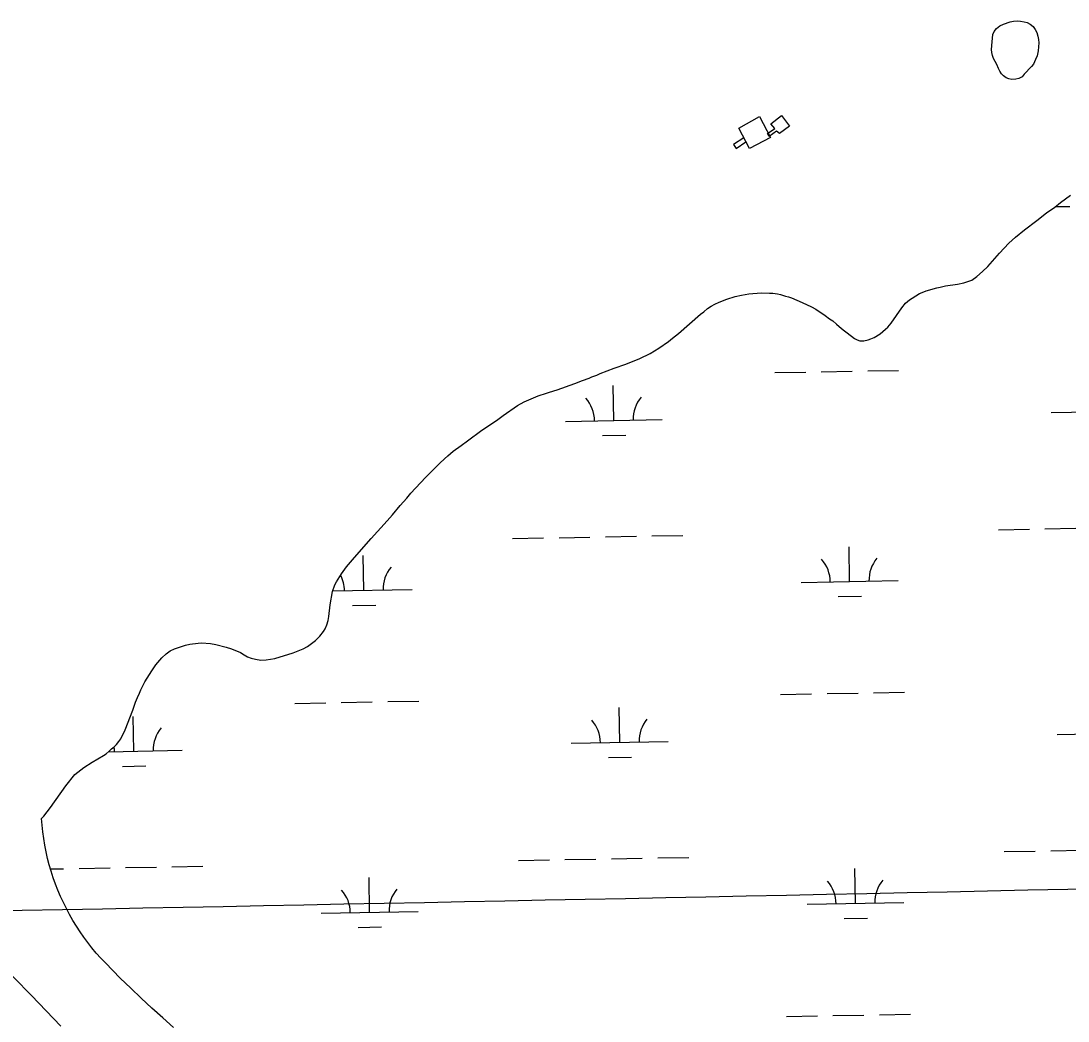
# Model space of a CAD drawing. Extents: x 3957609 to 3995875, y 234277 to 260273.
# Drawn here: x 3986060 to 3987141, y 255192 to 256226 of the extents above; entities that cross this region are included whole.
import ezdxf

# ---------------------------------------------------------------- set-up
doc = ezdxf.new("R2010")
doc.units = 0
for name, color, linetype in [('V-BLDG-OTLN', 7, 'Continuous'), ('V-CHAN-DOCK', 7, 'Continuous'), ('V-GRID-MAJR', 7, 'Continuous'), ('V-RIVR-EDGE', 7, 'Continuous'), ('V-TOPO-SHOR', 7, 'Continuous'), ('V-WETL-SWMP', 7, 'Continuous')]:
    doc.layers.add(name, color=color, linetype=linetype)

msp = doc.modelspace()

# ---------------------------------------------------------------- linework, layer by layer
at = {"layer": 'V-BLDG-OTLN'}
msp.add_lwpolyline([(3986801.399, 256114.697), (3986822.627, 256126.827), (3986834.286, 256105.342), (3986812.592, 256093.994)], close=True, dxfattribs=at)
at = {"layer": 'V-CHAN-DOCK'}
for points in [[(3986831.16, 256109.3), (3986838.759, 256114.524), (3986834.484, 256119.511), (3986845.646, 256128.06), (3986853.719, 256116.899), (3986843.271, 256109.3), (3986840.421, 256111.912), (3986832.585, 256106.213)], [(3986806.463, 256105.025), (3986795.777, 256098.139), (3986798.627, 256093.864), (3986808.6, 256100.751)]]:
    msp.add_lwpolyline(points, close=True, dxfattribs=at)
at = {"layer": 'V-GRID-MAJR'}
msp.add_spline([(3961591.061, 254847.703), (3966908.859, 254947.105), (3972226.642, 255047.279), (3977544.411, 255148.228), (3982862.165, 255249.95), (3988179.905, 255352.445), (3993497.629, 255455.714), (3993497.63, 255455.714)], degree=3, dxfattribs=at)
at = {"layer": 'V-RIVR-EDGE'}
for points in [[(3987062.925, 256203.949), (3987063.894, 256211.772), (3987065.262, 256214.688), (3987067.568, 256217.81), (3987070.916, 256220.511), (3987074.681, 256222.377), (3987081.785, 256224.75), (3987085.232, 256225.363), (3987088.781, 256225.664), (3987092.433, 256225.44), (3987096.187, 256224.802), (3987099.105, 256223.956), (3987102.335, 256222.483), (3987105.456, 256219.862), (3987107.635, 256216.724), (3987109.294, 256213.691), (3987110.324, 256209.931), (3987110.936, 256206.484), (3987111.133, 256203.146), (3987111.014, 256199.077), (3987110.582, 256194.798), (3987109.415, 256189.691), (3987107.834, 256185.732), (3987105.626, 256181.146), (3987103.842, 256178.441), (3987096.092, 256170.747), (3987093.995, 256168.041), (3987090.649, 256166.175), (3987087.515, 256165.352), (3987083.446, 256165.16), (3987080.421, 256165.797), (3987077.607, 256166.954), (3987074.902, 256168.946), (3987072.823, 256171.146), (3987071.162, 256173.657), (3987069.608, 256176.481), (3987067.746, 256180.661), (3987064.428, 256186.934), (3987063.292, 256189.861), (3987062.573, 256193.096), (3987062.374, 256196.123), (3987062.925, 256203.949)], [(3986451.64, 255724.883), (3986458.521, 255732.493), (3986462.652, 255737.765), (3986477.592, 255753.766), (3986481.522, 255757.862), (3986492.526, 255768.786), (3986497.243, 255773.271), (3986500.778, 255776.392), (3986506.277, 255781.07), (3986514.718, 255787.107), (3986521.002, 255791.979), (3986536.118, 255802.692), (3986538.864, 255804.443), (3986552.604, 255813.987), (3986557.907, 255818.081), (3986572.628, 255828.206), (3986579.689, 255832.095), (3986584.397, 255834.234), (3986594.201, 255838.307), (3986602.827, 255841.213), (3986605.963, 255841.985), (3986613.803, 255844.5), (3986631.839, 255850.896), (3986639.88, 255854.195), (3986646.741, 255856.714), (3986649.684, 255858.074), (3986654.584, 255859.817), (3986658.31, 255861.372), (3986672.621, 255866.801), (3986684.776, 255871.063), (3986699.286, 255876.883), (3986709.682, 255881.936), (3986718.904, 255887.58), (3986728.917, 255894.59), (3986732.845, 255897.906), (3986738.929, 255902.581), (3986761.715, 255922.664), (3986765.248, 255925.195), (3986769.176, 255928.509), (3986772.711, 255931.043), (3986776.635, 255933.183), (3986780.948, 255935.124), (3986788.989, 255938.227), (3986797.613, 255940.936), (3986804.078, 255942.479), (3986811.719, 255943.625), (3986824.45, 255944.754), (3986833.064, 255944.527), (3986836.392, 255944.318), (3986841.284, 255943.711), (3986844.608, 255942.917), (3986849.499, 255941.334), (3986852.825, 255940.537), (3986855.952, 255939.548), (3986866.704, 255934.809), (3986876.475, 255930.268), (3986880.97, 255927.903), (3986890.735, 255921.407), (3986895.032, 255917.866), (3986898.352, 255915.701), (3986902.45, 255912.357), (3986904.987, 255909.997), (3986909.282, 255906.655), (3986913.185, 255903.311), (3986920.8, 255897.605), (3986923.536, 255896.224), (3986926.469, 255895.039), (3986930.385, 255895.024), (3986934.892, 255896.184), (3986937.831, 255897.15), (3986941.362, 255898.705), (3986947.25, 255902.207), (3986952.945, 255907.081), (3986955.303, 255909.422), (3986958.645, 255913.325), (3986969.669, 255929.339), (3986973.601, 255934.022), (3986977.726, 255937.533), (3986980.278, 255939.286), (3986987.931, 255943.955), (3986990.87, 255944.924), (3986994.989, 255946.671), (3987005.966, 255949.96), (3987009.296, 255950.533), (3987014.783, 255951.883), (3987027.321, 255953.796), (3987033.983, 255955.141), (3987039.078, 255956.69), (3987042.216, 255957.853), (3987047.125, 255961.556), (3987053.211, 255966.622), (3987058.518, 255972.084), (3987070.513, 255985.747), (3987080.339, 255995.89), (3987087.018, 256002.133), (3987096.445, 256009.929), (3987109.206, 256019.475), (3987119.22, 256027.27), (3987127.662, 256033.309), (3987133.552, 256037.985), (3987143.956, 256045.583)]]:
    msp.add_lwpolyline(points, dxfattribs=at)
at = {"layer": 'V-TOPO-SHOR'}
for points in [[(3986133.487, 255459.781), (3986145.065, 255466.591), (3986147.811, 255468.539), (3986150.955, 255471.072), (3986153.509, 255473.413), (3986156.257, 255475.555), (3986158.614, 255478.093), (3986161.172, 255481.216), (3986162.944, 255483.755), (3986167.482, 255493.332), (3986175.387, 255513.664), (3986178.355, 255521.877), (3986180.331, 255526.569), (3986182.5, 255531.064), (3986183.884, 255534.583), (3986187.831, 255542.791), (3986194.921, 255554.317), (3986199.251, 255560.371), (3986205.542, 255567.59), (3986210.062, 255571.686), (3986214.185, 255575), (3986218.498, 255576.747), (3986226.733, 255579.653), (3986229.868, 255580.619), (3986234.179, 255581.582), (3986242.799, 255582.921), (3986246.52, 255583.104), (3986255.524, 255582.483), (3986261.199, 255581.484), (3986271.955, 255578.508), (3986277.431, 255576.724), (3986286.618, 255572.97), (3986290.329, 255570.609), (3986294.042, 255568.637), (3986297.757, 255567.252), (3986302.257, 255566.06), (3986307.541, 255565.257), (3986313.023, 255565.434), (3986322.034, 255566.771), (3986341.048, 255572.772), (3986351.245, 255576.845), (3986355.757, 255579.372), (3986364.002, 255585.412), (3986368.719, 255590.094), (3986372.26, 255594.779), (3986374.228, 255597.71), (3986376.005, 255601.814), (3986377.195, 255606.117), (3986377.996, 255610.422), (3986379.409, 255622.36), (3986381.613, 255636.057), (3986384.185, 255643.096), (3986385.762, 255646.026), (3986390.884, 255654.427), (3986396.197, 255661.653), (3986404.454, 255671.411), (3986421.756, 255690.927), (3986438.269, 255709.074), (3986443.579, 255715.515), (3986451.64, 255724.883)], [(3986081.214, 255401.522), (3986083.492, 255403.906), (3986090.555, 255412.942), (3986106.316, 255435.449), (3986115.649, 255446.901), (3986124.693, 255454.121), (3986133.487, 255459.781)], [(3986217.601, 255185.626), (3986206.302, 255195.522), (3986195.144, 255205.579), (3986184.132, 255215.797), (3986173.268, 255226.17), (3986162.552, 255236.697), (3986147.088, 255252.29), (3986142.335, 255257.349), (3986137.731, 255262.543), (3986133.282, 255267.869), (3986128.994, 255273.325), (3986124.867, 255278.906), (3986120.908, 255284.606), (3986117.118, 255290.42), (3986113.501, 255296.343), (3986110.058, 255302.368), (3986106.796, 255308.496), (3986103.716, 255314.713), (3986100.82, 255321.021), (3986098.11, 255327.411), (3986095.591, 255333.879), (3986093.263, 255340.418), (3986091.128, 255347.021), (3986089.191, 255353.685), (3986087.448, 255360.402), (3986085.906, 255367.171), (3986084.565, 255373.978), (3986083.424, 255380.825), (3986082.484, 255387.702), (3986081.747, 255394.602), (3986081.214, 255401.522)], [(3986005.242, 255325.725), (3986010.417, 255316.249), (3986015.385, 255306.665), (3986020.141, 255296.971), (3986024.683, 255287.178), (3986034.919, 255263.198), (3986036.908, 255259.178), (3986039.077, 255255.254), (3986041.424, 255251.434), (3986043.943, 255247.725), (3986046.632, 255244.137), (3986049.48, 255240.676), (3986052.487, 255237.35), (3986070.927, 255218.625), (3986086.072, 255202.944), (3986101.067, 255187.123)]]:
    msp.add_lwpolyline(points, dxfattribs=at)
at = {"layer": 'V-WETL-SWMP'}
for p, q in [((3987133.552, 256037.986), (3987143.957, 256045.584)), ((3987119.22, 256027.27), (3987127.662, 256033.309)), ((3987127.662, 256033.309), (3987133.552, 256037.986)), ((3987128.271, 256033.793), (3987143.445, 256034.068)), ((3987109.206, 256019.476), (3987119.22, 256027.27)), ((3987087.018, 256002.132), (3987096.445, 256009.929)), ((3987096.445, 256009.929), (3987109.206, 256019.476)), ((3987080.339, 255995.891), (3987087.018, 256002.132)), ((3987070.512, 255985.747), (3987080.339, 255995.891)), ((3987058.518, 255972.085), (3987070.512, 255985.747)), ((3987047.124, 255961.555), (3987053.212, 255966.623)), ((3987053.212, 255966.623), (3987058.518, 255972.085)), ((3987033.982, 255955.142), (3987039.079, 255956.69)), ((3987039.079, 255956.69), (3987042.216, 255957.853)), ((3987042.216, 255957.853), (3987047.124, 255961.555)), ((3986987.931, 255943.956), (3986990.871, 255944.924)), ((3986990.871, 255944.924), (3986994.989, 255946.671)), ((3986994.989, 255946.671), (3987005.966, 255949.959)), ((3987005.966, 255949.959), (3987009.296, 255950.534)), ((3987009.296, 255950.534), (3987014.783, 255951.884)), ((3987014.783, 255951.884), (3987027.321, 255953.796)), ((3987027.321, 255953.796), (3987033.982, 255955.142)), ((3986776.635, 255933.182), (3986780.949, 255935.124)), ((3986780.949, 255935.124), (3986788.988, 255938.227)), ((3986788.988, 255938.227), (3986797.613, 255940.936)), ((3986797.613, 255940.936), (3986804.079, 255942.479)), ((3986804.079, 255942.479), (3986811.719, 255943.625)), ((3986811.719, 255943.625), (3986824.45, 255944.753)), ((3986824.45, 255944.753), (3986833.064, 255944.526)), ((3986833.064, 255944.526), (3986836.391, 255944.318)), ((3986836.391, 255944.318), (3986841.284, 255943.712)), ((3986841.284, 255943.712), (3986844.609, 255942.917)), ((3986844.609, 255942.917), (3986849.498, 255941.333)), ((3986849.498, 255941.333), (3986852.824, 255940.537)), ((3986852.824, 255940.537), (3986855.953, 255939.547)), ((3986855.953, 255939.547), (3986866.704, 255934.808)), ((3986866.704, 255934.808), (3986876.476, 255930.269)), ((3986969.669, 255929.339), (3986973.602, 255934.023)), ((3986973.602, 255934.023), (3986977.726, 255937.532)), ((3986977.726, 255937.532), (3986980.278, 255939.285)), ((3986980.278, 255939.285), (3986987.931, 255943.956)), ((3986761.716, 255922.664), (3986765.249, 255925.196)), ((3986765.249, 255925.196), (3986769.177, 255928.51)), ((3986769.177, 255928.51), (3986772.711, 255931.043)), ((3986772.711, 255931.043), (3986776.635, 255933.182)), ((3986876.476, 255930.269), (3986880.971, 255927.903)), ((3986880.971, 255927.903), (3986890.736, 255921.406)), ((3986958.645, 255913.325), (3986969.669, 255929.339)), ((3986738.93, 255902.582), (3986761.716, 255922.664)), ((3986890.736, 255921.406), (3986895.031, 255917.866)), ((3986895.031, 255917.866), (3986898.351, 255915.7)), ((3986898.351, 255915.7), (3986902.45, 255912.357)), ((3986902.45, 255912.357), (3986904.987, 255909.998)), ((3986955.303, 255909.421), (3986958.645, 255913.325)), ((3986732.844, 255897.905), (3986738.93, 255902.582)), ((3986904.987, 255909.998), (3986909.282, 255906.654)), ((3986909.282, 255906.654), (3986913.186, 255903.311)), ((3986913.186, 255903.311), (3986920.8, 255897.605)), ((3986941.362, 255898.704), (3986947.249, 255902.207)), ((3986947.249, 255902.207), (3986952.945, 255907.08)), ((3986952.945, 255907.08), (3986955.303, 255909.421)), ((3986718.905, 255887.58), (3986728.916, 255894.591)), ((3986728.916, 255894.591), (3986732.844, 255897.905)), ((3986920.8, 255897.605), (3986923.536, 255896.224)), ((3986923.536, 255896.224), (3986926.469, 255895.039)), ((3986926.469, 255895.039), (3986930.385, 255895.024)), ((3986930.385, 255895.024), (3986934.892, 255896.183)), ((3986934.892, 255896.183), (3986937.832, 255897.151)), ((3986937.832, 255897.151), (3986941.362, 255898.704)), ((3986699.286, 255876.883), (3986709.682, 255881.936)), ((3986709.682, 255881.936), (3986718.905, 255887.58)), ((3986672.622, 255866.8), (3986684.777, 255871.063)), ((3986684.777, 255871.063), (3986699.286, 255876.883)), ((3986649.683, 255858.074), (3986654.584, 255859.818)), ((3986654.584, 255859.818), (3986658.309, 255861.371)), ((3986658.309, 255861.371), (3986672.622, 255866.8)), ((3986838.517, 255862.322), (3986870.511, 255862.904)), ((3986886.509, 255863.195), (3986918.503, 255863.777)), ((3986934.501, 255864.068), (3986966.495, 255864.65)), ((3986613.803, 255844.501), (3986631.839, 255850.896)), ((3986631.839, 255850.896), (3986639.879, 255854.195)), ((3986639.879, 255854.195), (3986646.741, 255856.715)), ((3986646.741, 255856.715), (3986649.683, 255858.074)), ((3986672.324, 255812.863), (3986671.67, 255848.857)), ((3986584.397, 255834.233), (3986594.202, 255838.308)), ((3986594.202, 255838.308), (3986602.827, 255841.213)), ((3986602.827, 255841.213), (3986605.962, 255841.985)), ((3986605.962, 255841.985), (3986613.803, 255844.501)), ((3986557.906, 255818.08), (3986572.628, 255828.206)), ((3986572.628, 255828.206), (3986579.69, 255832.096)), ((3986579.69, 255832.096), (3986584.397, 255834.233)), ((3986552.605, 255813.988), (3986557.906, 255818.08)), ((3987124.158, 255821.079), (3987224.141, 255822.897)), ((3986536.117, 255802.692), (3986538.864, 255804.444)), ((3986538.864, 255804.444), (3986552.605, 255813.988)), ((3986622.333, 255811.954), (3986722.316, 255813.772)), ((3986521.002, 255791.98), (3986536.117, 255802.692)), ((3986660.607, 255797.216), (3986684.603, 255797.653)), ((3986506.277, 255781.07), (3986514.718, 255787.108)), ((3986514.718, 255787.108), (3986521.002, 255791.98)), ((3986492.527, 255768.786), (3986497.242, 255773.271)), ((3986497.242, 255773.271), (3986500.778, 255776.391)), ((3986500.778, 255776.391), (3986506.277, 255781.07)), ((3986481.522, 255757.862), (3986492.527, 255768.786)), ((3986462.653, 255737.765), (3986477.592, 255753.765)), ((3986477.592, 255753.765), (3986481.522, 255757.862)), ((3986451.641, 255724.883), (3986458.522, 255732.494)), ((3986458.522, 255732.494), (3986462.653, 255737.765)), ((3986443.579, 255715.515), (3986451.641, 255724.883)), ((3986421.756, 255690.926), (3986438.269, 255709.074)), ((3986438.269, 255709.074), (3986443.579, 255715.515)), ((3987069.506, 255699.994), (3987101.501, 255700.576)), ((3987117.498, 255700.867), (3987149.493, 255701.448)), ((3986404.455, 255671.411), (3986421.756, 255690.926)), ((3986567.681, 255690.869), (3986599.676, 255691.451)), ((3986615.673, 255691.742), (3986647.668, 255692.324)), ((3986663.665, 255692.615), (3986695.66, 255693.196)), ((3986711.657, 255693.487), (3986743.652, 255694.069)), ((3986915.862, 255646.45), (3986915.207, 255682.444)), ((3986396.196, 255661.652), (3986404.455, 255671.411)), ((3986414.037, 255637.325), (3986413.382, 255673.319)), ((3986385.762, 255646.027), (3986390.883, 255654.427)), ((3986390.883, 255654.427), (3986396.196, 255661.652)), ((3986381.613, 255636.057), (3986384.184, 255643.096)), ((3986384.184, 255643.096), (3986385.762, 255646.027)), ((3986865.87, 255645.541), (3986965.854, 255647.359)), ((3986379.409, 255622.36), (3986381.613, 255636.057)), ((3986381.863, 255636.74), (3986464.029, 255638.234)), ((3986904.144, 255630.803), (3986928.14, 255631.24)), ((3986377.995, 255610.422), (3986379.409, 255622.36)), ((3986402.319, 255621.679), (3986426.315, 255622.115)), ((3986377.196, 255606.118), (3986377.995, 255610.422)), ((3986374.228, 255597.71), (3986376.005, 255601.815)), ((3986376.005, 255601.815), (3986377.196, 255606.118)), ((3986364.002, 255585.412), (3986368.718, 255590.094)), ((3986368.718, 255590.094), (3986372.259, 255594.78)), ((3986372.259, 255594.78), (3986374.228, 255597.71)), ((3986218.498, 255576.746), (3986226.732, 255579.652)), ((3986226.732, 255579.652), (3986229.868, 255580.62)), ((3986229.868, 255580.62), (3986234.179, 255581.583)), ((3986234.179, 255581.583), (3986242.799, 255582.922)), ((3986242.799, 255582.922), (3986246.52, 255583.104)), ((3986246.52, 255583.104), (3986255.524, 255582.483)), ((3986255.524, 255582.483), (3986261.198, 255581.483)), ((3986261.198, 255581.483), (3986271.955, 255578.507)), ((3986271.955, 255578.507), (3986277.431, 255576.725)), ((3986351.244, 255576.845), (3986355.756, 255579.373)), ((3986355.756, 255579.373), (3986364.002, 255585.412)), ((3986199.251, 255560.37), (3986205.543, 255567.591)), ((3986205.543, 255567.591), (3986210.061, 255571.686)), ((3986210.061, 255571.686), (3986214.185, 255575)), ((3986214.185, 255575), (3986218.498, 255576.746)), ((3986277.431, 255576.725), (3986286.619, 255572.971)), ((3986286.619, 255572.971), (3986290.33, 255570.608)), ((3986290.33, 255570.608), (3986294.043, 255568.636)), ((3986294.043, 255568.636), (3986297.758, 255567.252)), ((3986297.758, 255567.252), (3986302.257, 255566.061)), ((3986313.023, 255565.434), (3986322.034, 255566.771)), ((3986322.034, 255566.771), (3986341.048, 255572.771)), ((3986341.048, 255572.771), (3986351.244, 255576.845)), ((3986194.921, 255554.317), (3986199.251, 255560.37)), ((3986302.257, 255566.061), (3986307.54, 255565.258)), ((3986307.54, 255565.258), (3986313.023, 255565.434)), ((3986187.83, 255542.791), (3986194.921, 255554.317)), ((3986182.501, 255531.064), (3986183.884, 255534.583)), ((3986183.884, 255534.583), (3986187.83, 255542.791)), ((3986178.355, 255521.877), (3986180.331, 255526.569)), ((3986180.331, 255526.569), (3986182.501, 255531.064)), ((3986844.565, 255529.702), (3986876.559, 255530.284)), ((3986892.557, 255530.575), (3986924.551, 255531.157)), ((3986940.549, 255531.448), (3986972.543, 255532.03)), ((3986167.482, 255493.332), (3986175.388, 255513.665)), ((3986175.388, 255513.665), (3986178.355, 255521.877)), ((3986342.74, 255520.578), (3986374.734, 255521.159)), ((3986390.732, 255521.45), (3986422.726, 255522.032)), ((3986438.724, 255522.323), (3986470.718, 255522.905)), ((3986678.372, 255480.243), (3986677.718, 255516.237)), ((3986176.547, 255471.118), (3986175.893, 255507.112)), ((3986162.944, 255483.755), (3986167.482, 255493.332)), ((3986158.615, 255478.093), (3986161.172, 255481.216)), ((3986161.172, 255481.216), (3986162.944, 255483.755)), ((3986628.381, 255479.334), (3986728.364, 255481.152)), ((3987130.206, 255488.459), (3987230.189, 255490.277)), ((3986147.812, 255468.539), (3986150.954, 255471.072)), ((3986150.422, 255470.643), (3986226.539, 255472.027)), ((3986150.954, 255471.072), (3986153.508, 255473.413)), ((3986153.508, 255473.413), (3986156.257, 255475.556)), ((3986156.257, 255475.556), (3986158.615, 255478.093)), ((3986124.693, 255454.12), (3986133.487, 255459.781)), ((3986133.487, 255459.781), (3986145.064, 255466.591)), ((3986145.064, 255466.591), (3986147.812, 255468.539)), ((3986666.655, 255464.596), (3986690.651, 255465.033)), ((3986115.65, 255446.902), (3986124.693, 255454.12)), ((3986164.83, 255455.472), (3986188.826, 255455.908)), ((3986106.316, 255435.449), (3986115.65, 255446.902)), ((3986090.555, 255412.941), (3986106.316, 255435.449)), ((3986083.491, 255403.906), (3986090.555, 255412.941)), ((3986081.215, 255401.522), (3986083.491, 255403.906)), ((3986081.747, 255394.602), (3986081.215, 255401.522)), ((3986082.483, 255387.701), (3986081.747, 255394.602)), ((3986083.423, 255380.825), (3986082.483, 255387.701)), ((3986084.564, 255373.979), (3986083.423, 255380.825)), ((3986085.907, 255367.17), (3986084.564, 255373.979)), ((3986087.449, 255360.403), (3986085.907, 255367.17)), ((3986717.705, 255360.867), (3986749.7, 255361.449)), ((3987075.554, 255367.374), (3987107.549, 255367.956)), ((3987123.546, 255368.247), (3987155.541, 255368.828)), ((3986089.191, 255353.685), (3986087.449, 255360.403)), ((3986091.129, 255347.021), (3986089.191, 255353.685)), ((3986119.896, 255349.997), (3986151.891, 255350.579)), ((3986167.888, 255350.87), (3986199.883, 255351.452)), ((3986215.88, 255351.743), (3986247.875, 255352.324)), ((3986573.729, 255358.249), (3986605.724, 255358.831)), ((3986621.721, 255359.122), (3986653.716, 255359.704)), ((3986669.713, 255359.995), (3986701.708, 255360.576)), ((3986090.419, 255349.461), (3986103.899, 255349.706)), ((3986093.263, 255340.417), (3986091.129, 255347.021)), ((3986095.591, 255333.878), (3986093.263, 255340.417)), ((3986420.085, 255304.705), (3986419.43, 255340.699)), ((3986921.91, 255313.83), (3986921.256, 255349.824)), ((3986098.111, 255327.411), (3986095.591, 255333.878)), ((3986100.819, 255321.022), (3986098.111, 255327.411)), ((3986103.715, 255314.714), (3986100.819, 255321.022)), ((3986106.796, 255308.495), (3986103.715, 255314.714)), ((3986110.058, 255302.369), (3986106.796, 255308.495)), ((3986871.918, 255312.921), (3986971.902, 255314.739)), ((3986113.5, 255296.342), (3986110.058, 255302.369)), ((3986117.117, 255290.42), (3986113.5, 255296.342)), ((3986370.093, 255303.796), (3986470.077, 255305.614)), ((3986910.193, 255298.183), (3986934.189, 255298.62)), ((3986120.908, 255284.606), (3986117.117, 255290.42)), ((3986408.367, 255289.059), (3986432.363, 255289.495)), ((3986124.868, 255278.906), (3986120.908, 255284.606)), ((3986128.994, 255273.326), (3986124.868, 255278.906)), ((3986133.283, 255267.869), (3986128.994, 255273.326)), ((3986137.731, 255262.542), (3986133.283, 255267.869)), ((3986142.334, 255257.348), (3986137.731, 255262.542)), ((3986147.088, 255252.291), (3986142.334, 255257.348)), ((3986162.552, 255236.697), (3986147.088, 255252.291)), ((3986173.267, 255226.17), (3986162.552, 255236.697)), ((3986184.132, 255215.797), (3986173.267, 255226.17)), ((3986195.144, 255205.58), (3986184.132, 255215.797)), ((3986206.301, 255195.522), (3986195.144, 255205.58)), ((3986898.605, 255197.955), (3986930.599, 255198.537)), ((3986946.597, 255198.828), (3986978.592, 255199.409)), ((3986217.601, 255185.625), (3986206.301, 255195.522)), ((3986850.613, 255197.082), (3986882.607, 255197.664))]:
    msp.add_line(p, q, dxfattribs=at)
msp.add_lwpolyline([(3987062.375, 256196.124), (3987062.926, 256203.949), (3987063.894, 256211.772), (3987065.261, 256214.688), (3987067.568, 256217.81), (3987070.917, 256220.511), (3987074.681, 256222.376), (3987081.786, 256224.75), (3987085.231, 256225.363), (3987088.781, 256225.663), (3987092.432, 256225.441), (3987096.186, 256224.801), (3987099.105, 256223.955), (3987102.335, 256222.483), (3987105.455, 256219.862), (3987107.635, 256216.724), (3987109.294, 256213.691), (3987110.323, 256209.931), (3987110.937, 256206.485), (3987111.133, 256203.145), (3987111.014, 256199.076), (3987110.581, 256194.799), (3987109.414, 256189.69), (3987107.834, 256185.731), (3987105.626, 256181.147), (3987103.842, 256178.441), (3987096.092, 256170.747), (3987093.995, 256168.042), (3987090.649, 256166.176), (3987087.515, 256165.352), (3987083.445, 256165.159), (3987080.421, 256165.796), (3987077.608, 256166.954), (3987074.902, 256168.947), (3987072.823, 256171.146), (3987071.162, 256173.656), (3987069.608, 256176.48), (3987067.745, 256180.661), (3987064.428, 256186.934), (3987063.291, 256189.86), (3987062.573, 256193.097)], close=True, dxfattribs=at)
msp.add_lwpolyline([(3986052.487, 255237.351), (3986070.928, 255218.625), (3986086.071, 255202.943), (3986101.068, 255187.123)], dxfattribs=at)
for centre, start, end in [((3986727.549, 255814.342), 140.269876, 181.813534), ((3986617.082, 255812.333), 0.269879, 41.813537), ((3986860.62, 255645.92), 0.269879, 41.813537), ((3986971.087, 255647.929), 140.269876, 181.813534), ((3986358.794, 255636.796), 0.269879, 27.503643), ((3986469.262, 255638.804), 140.269876, 181.813534), ((3986623.13, 255479.713), 0.269879, 41.813537), ((3986733.598, 255481.722), 140.269876, 181.813534), ((3986231.772, 255472.597), 140.269876, 181.813534), ((3986121.305, 255470.589), 0.269879, 8.035504), ((3986475.31, 255306.184), 140.269876, 181.813534), ((3986866.668, 255313.3), 0.269879, 41.813537), ((3986977.135, 255315.309), 140.269876, 181.813534), ((3986364.843, 255304.176), 0.269879, 41.813537)]:
    msp.add_arc(centre, 35.246, start, end, dxfattribs=at)

doc.saveas('drawing.dxf')
